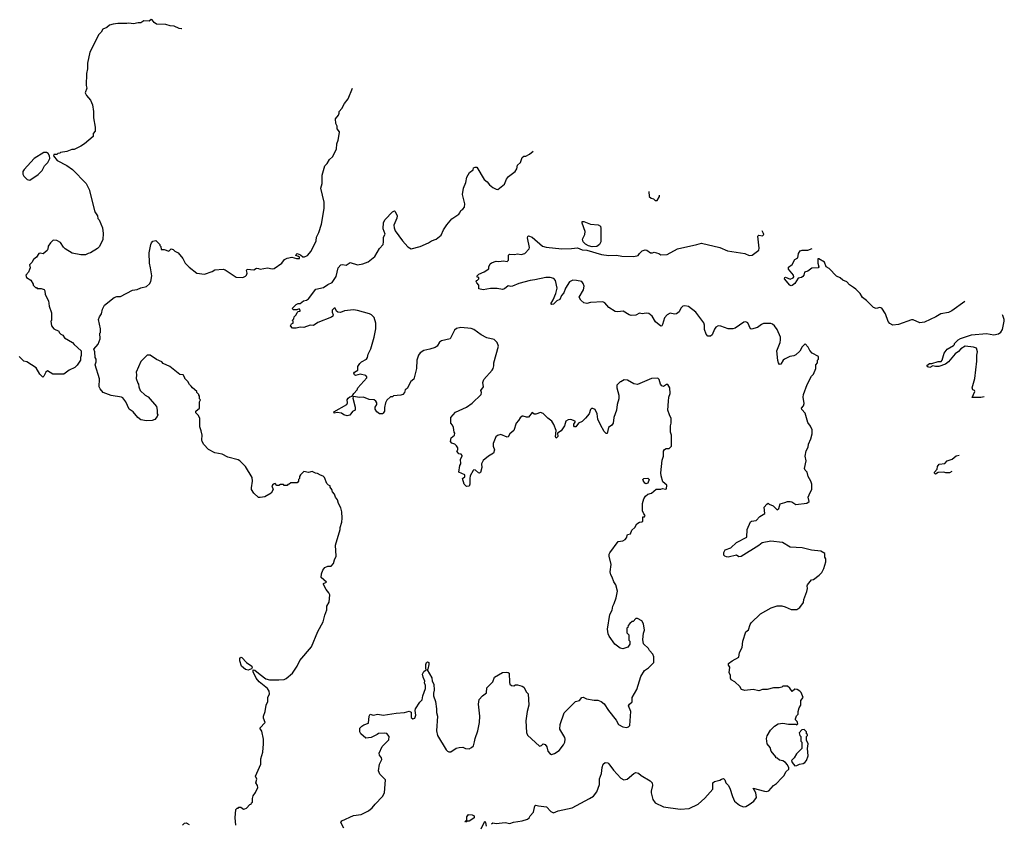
# Model space of a CAD drawing. Extents: x 2087054 to 2277909, y 548907 to 753496.
# Tile 410 of 444: x 2267264 to 2277909, y 663816 to 672507. Entities that reach past the tile are written whole.
import ezdxf

# ---------------------------------------------------------------- set-up
doc = ezdxf.new("R2010")
doc.units = 0

msp = doc.modelspace()

# ---------------------------------------------------------------- linework, layer by layer
at = {"layer": '0CON20XD'}
for points in [[(2269019, 672408), (2269015, 672407), (2268990, 672410), (2268936, 672436), (2268891, 672441), (2268845, 672454), (2268745, 672460), (2268718, 672475), (2268698, 672505), (2268685, 672507), (2268665, 672490), (2268606, 672494), (2268575, 672473), (2268545, 672473), (2268495, 672461), (2268445, 672470), (2268424, 672464), (2268325, 672466), (2268275, 672459), (2268234, 672446), (2268205, 672423), (2268162, 672405), (2268145, 672370), (2268120, 672345), (2268022, 672155), (2267998, 672035), (2267997, 671977), (2267988, 671925), (2267982, 671795), (2267990, 671765), (2267973, 671715), (2267985, 671688), (2268030, 671635), (2268052, 671585), (2268064, 671515), (2268062, 671445), (2268082, 671345), (2268079, 671301), (2268058, 671275), (2268060, 671245), (2267966, 671164), (2267925, 671138), (2267855, 671102), (2267828, 671102), (2267775, 671080), (2267705, 671070), (2267697, 671063), (2267675, 671060), (2267665, 671050), (2267635, 671050), (2267630, 671035), (2267670, 670985), (2267775, 670930), (2267836, 670886), (2267984, 670734), (2268015, 670670), (2268078, 670428), (2268107, 670387), (2268110, 670355), (2268122, 670342), (2268158, 670255), (2268168, 670195), (2268165, 670130), (2268126, 670054), (2268106, 670034), (2268030, 669985), (2268005, 669980), (2267975, 669962), (2267925, 669962), (2267833, 669983), (2267757, 670027), (2267737, 670047), (2267705, 670098), (2267665, 670120), (2267628, 670122), (2267597, 670093), (2267574, 670056), (2267569, 670025), (2267560, 670010), (2267517, 669973), (2267485, 669982), (2267472, 669978), (2267445, 669938), (2267412, 669915), (2267395, 669880), (2267370, 669855), (2267378, 669825), (2267372, 669805), (2267360, 669775), (2267330, 669745), (2267338, 669718), (2267385, 669690), (2267410, 669645), (2267410, 669635), (2267435, 669610), (2267445, 669610), (2267455, 669600), (2267495, 669600), (2267528, 669588), (2267536, 669575), (2267538, 669535), (2267577, 669467), (2267582, 669408), (2267610, 669335), (2267610, 669255), (2267600, 669245), (2267610, 669195), (2267635, 669162), (2267688, 669138), (2267690, 669125), (2267710, 669105), (2267730, 669095), (2267750, 669065), (2267836, 669016), (2267854, 668994), (2267930, 668925), (2267930, 668875), (2267920, 668855), (2267920, 668825), (2267885, 668770), (2267860, 668745), (2267800, 668715), (2267740, 668675), (2267624, 668674), (2267565, 668708), (2267548, 668695), (2267525, 668650), (2267515, 668642), (2267483, 668675), (2267443, 668743), (2267340, 668805), (2267310, 668815), (2267260, 668865)], [(2269601, 663795), (2269593, 663875), (2269602, 663965), (2269615, 663980), (2269625, 663980), (2269635, 663990), (2269655, 663990), (2269685, 663970), (2269697, 663973), (2269715, 663980), (2269752, 664018), (2269768, 664022), (2269772, 664038), (2269780, 664045), (2269780, 664085), (2269788, 664112), (2269815, 664150), (2269840, 664205), (2269837, 664225), (2269817, 664255), (2269827, 664295), (2269813, 664325), (2269872, 664455), (2269873, 664515), (2269893, 664585), (2269900, 664675), (2269900, 664725), (2269882, 664812), (2269862, 664845), (2269918, 664905), (2269902, 664952), (2269901, 664975), (2269918, 665025), (2269930, 665095), (2269946, 665134), (2269947, 665175), (2269964, 665215), (2269960, 665245), (2269945, 665273), (2269852, 665345), (2269820, 665385), (2269789, 665455), (2269790, 665475), (2269805, 665473), (2269864, 665425), (2269925, 665380), (2269965, 665369), (2270065, 665367), (2270125, 665372), (2270145, 665382), (2270215, 665440), (2270266, 665514), (2270294, 665576), (2270418, 665725), (2270489, 665891), (2270547, 665995), (2270564, 666066), (2270586, 666124), (2270586, 666165), (2270611, 666209), (2270616, 666286), (2270608, 666308), (2270578, 666345), (2270548, 666398), (2270550, 666410), (2270580, 666425), (2270522, 666475), (2270527, 666513), (2270543, 666555), (2270565, 666582), (2270595, 666597), (2270632, 666598), (2270658, 666625), (2270667, 666665), (2270687, 666705), (2270680, 666825), (2270728, 666995), (2270728, 667015), (2270746, 667074), (2270752, 667115), (2270748, 667185), (2270737, 667227), (2270712, 667275), (2270702, 667315), (2270680, 667345), (2270668, 667375), (2270645, 667400), (2270640, 667425), (2270622, 667452), (2270620, 667465), (2270602, 667472), (2270585, 667490), (2270560, 667555), (2270545, 667570), (2270515, 667580), (2270485, 667600), (2270463, 667603), (2270425, 667620), (2270385, 667610), (2270335, 667620), (2270300, 667585), (2270290, 667565), (2270290, 667545), (2270280, 667535), (2270280, 667515), (2270265, 667500), (2270195, 667500), (2270178, 667482), (2270165, 667480), (2270155, 667470), (2270125, 667470), (2270115, 667480), (2270085, 667480), (2270065, 667470), (2270045, 667470), (2270025, 667490), (2270015, 667488), (2270005, 667483), (2269992, 667465), (2270003, 667425), (2269983, 667387), (2269915, 667347), (2269865, 667339), (2269845, 667341), (2269794, 667385), (2269771, 667425), (2269769, 667445), (2269781, 667515), (2269779, 667555), (2269704, 667675), (2269646, 667735), (2269625, 667746), (2269515, 667777), (2269455, 667808), (2269375, 667822), (2269305, 667858), (2269254, 667914), (2269238, 667945), (2269232, 667965), (2269238, 668015), (2269225, 668060), (2269212, 668105), (2269212, 668195), (2269198, 668225), (2269170, 668255), (2269170, 668275), (2269210, 668305), (2269210, 668375), (2269220, 668395), (2269210, 668405), (2269210, 668435), (2269200, 668445), (2269200, 668455), (2269180, 668475), (2269180, 668485), (2269134, 668524), (2269120, 668545), (2269101, 668561), (2269083, 668593), (2269050, 668625), (2269050, 668635), (2269030, 668665), (2268995, 668670), (2268887, 668757), (2268815, 668790), (2268800, 668805), (2268743, 668833), (2268675, 668880), (2268642, 668878), (2268575, 668810), (2268522, 668695), (2268528, 668665), (2268522, 668625), (2268540, 668575), (2268550, 668565), (2268552, 668535), (2268568, 668495), (2268620, 668445), (2268655, 668430), (2268742, 668322), (2268752, 668285), (2268750, 668245), (2268758, 668235), (2268750, 668215), (2268725, 668182), (2268695, 668172), (2268635, 668168), (2268575, 668180), (2268540, 668205), (2268490, 668265), (2268448, 668295), (2268412, 668375), (2268378, 668418), (2268365, 668426), (2268255, 668443), (2268168, 668475), (2268133, 668513), (2268122, 668538), (2268127, 668623), (2268080, 668775), (2268090, 668805), (2268090, 668835), (2268082, 668855), (2268078, 668915), (2268067, 668945), (2268111, 668999), (2268136, 669054), (2268132, 669115), (2268138, 669125), (2268137, 669163), (2268117, 669265), (2268126, 669294), (2268149, 669325), (2268159, 669375), (2268181, 669419), (2268285, 669503), (2268315, 669512), (2268356, 669514), (2268485, 669582), (2268535, 669588), (2268575, 669608), (2268635, 669622), (2268669, 669651), (2268682, 669675), (2268692, 669735), (2268680, 669825), (2268667, 669875), (2268664, 669984), (2268683, 670077), (2268690, 670095), (2268705, 670110), (2268735, 670120), (2268748, 670108), (2268780, 670075), (2268780, 670065), (2268790, 670055), (2268795, 670020), (2268825, 670020), (2268875, 670002), (2268903, 670027), (2268925, 670022), (2268943, 670003), (2268976, 669986), (2269029, 669925), (2269043, 669897), (2269054, 669874), (2269095, 669829), (2269180, 669765), (2269264, 669756), (2269346, 669784), (2269375, 669802), (2269465, 669810), (2269485, 669803), (2269603, 669723), (2269675, 669718), (2269707, 669733), (2269717, 669745), (2269723, 669765), (2269718, 669795), (2269725, 669808), (2269795, 669800), (2269825, 669818), (2269845, 669817), (2269865, 669808), (2269945, 669823), (2269995, 669814), (2270015, 669816), (2270098, 669872), (2270128, 669912), (2270155, 669929), (2270205, 669937), (2270257, 669923), (2270290, 669925), (2270288, 669938), (2270280, 669945), (2270250, 669955), (2270252, 669968), (2270265, 669978), (2270300, 669965), (2270325, 669942), (2270345, 669943), (2270375, 669957), (2270414, 670005), (2270469, 670115), (2270474, 670155), (2270500, 670205), (2270526, 670295), (2270557, 670465), (2270556, 670535), (2270520, 670685), (2270536, 670735), (2270534, 670825), (2270562, 670925), (2270588, 670952), (2270614, 670996), (2270647, 671025), (2270688, 671105), (2270692, 671165), (2270708, 671205), (2270723, 671285), (2270722, 671295), (2270698, 671325), (2270698, 671355), (2270682, 671385), (2270678, 671435), (2270710, 671475), (2270720, 671495), (2270720, 671515), (2270748, 671545), (2270775, 671600), (2270815, 671650), (2270862, 671765)], [(2267375, 670772), (2267465, 670832), (2267508, 670875), (2267532, 670925), (2267569, 670961), (2267590, 671005), (2267586, 671036), (2267571, 671061), (2267555, 671070), (2267525, 671070), (2267420, 671005), (2267312, 670885), (2267300, 670865), (2267300, 670835), (2267310, 670815), (2267345, 670780), (2267375, 670772)], [(2272737, 664923), (2272743, 664797), (2272755, 664770), (2272885, 664652), (2272905, 664658), (2272925, 664677), (2272945, 664670), (2272963, 664645), (2272976, 664595), (2272995, 664572), (2273015, 664562), (2273047, 664573), (2273095, 664602), (2273142, 664665), (2273158, 664695), (2273162, 664725), (2273157, 664745), (2273103, 664835), (2273107, 664885), (2273149, 665011), (2273275, 665132), (2273315, 665143), (2273343, 665175), (2273355, 665179), (2273394, 665164), (2273475, 665149), (2273515, 665148), (2273552, 665135), (2273585, 665108), (2273629, 665035), (2273712, 664932), (2273740, 664885), (2273785, 664858), (2273825, 664852), (2273845, 664860), (2273860, 664875), (2273870, 665025), (2273847, 665085), (2273856, 665104), (2273885, 665130), (2273887, 665175), (2273937, 665265), (2273980, 665405), (2274021, 665469), (2274063, 665497), (2274120, 665555), (2274120, 665615), (2274110, 665645), (2274074, 665684), (2274062, 665705), (2274008, 665758), (2274000, 665805), (2274008, 665872), (2274020, 665905), (2274010, 665975), (2273990, 666005), (2273945, 666032), (2273925, 666030), (2273895, 666000), (2273885, 666000), (2273862, 665978), (2273843, 665957), (2273840, 665935), (2273830, 665925), (2273830, 665875), (2273850, 665855), (2273850, 665795), (2273860, 665785), (2273860, 665755), (2273838, 665722), (2273785, 665702), (2273755, 665712), (2273698, 665755), (2273639, 665839), (2273628, 665865), (2273620, 665915), (2273643, 666075), (2273669, 666121), (2273676, 666164), (2273693, 666195), (2273712, 666255), (2273726, 666325), (2273710, 666395), (2273686, 666426), (2273668, 666478), (2273654, 666504), (2273648, 666535), (2273659, 666615), (2273638, 666705), (2273638, 666725), (2273645, 666740), (2273734, 666865), (2273785, 666870), (2273811, 666885), (2273826, 666905), (2273835, 666938), (2273868, 666945), (2273884, 666986), (2273914, 667016), (2273938, 667055), (2273965, 667072), (2273990, 667075), (2274000, 667085), (2274000, 667130), (2274018, 667132), (2274028, 667145), (2274012, 667162), (2273997, 667197), (2273998, 667275), (2274011, 667325), (2274030, 667355), (2274055, 667377), (2274095, 667387), (2274145, 667430), (2274195, 667430), (2274215, 667438), (2274245, 667430), (2274258, 667435), (2274262, 667472), (2274218, 667508), (2274199, 667575), (2274197, 667605), (2274212, 667745), (2274223, 667785), (2274225, 667840), (2274235, 667858), (2274255, 667870), (2274285, 667870), (2274310, 667895), (2274312, 668015), (2274302, 668045), (2274300, 668115), (2274308, 668145), (2274308, 668195), (2274288, 668235), (2274273, 668285), (2274277, 668383), (2274284, 668426), (2274298, 668465), (2274292, 668525), (2274272, 668562), (2274258, 668562), (2274225, 668541), (2274208, 668548), (2274194, 668565), (2274179, 668615), (2274165, 668630), (2274095, 668627), (2273945, 668562), (2273905, 668568), (2273835, 668608), (2273798, 668612), (2273765, 668590), (2273755, 668590), (2273720, 668555), (2273720, 668525), (2273741, 668445), (2273741, 668405), (2273724, 668345), (2273716, 668284), (2273687, 668205), (2273682, 668145), (2273665, 668122), (2273630, 668095), (2273615, 668030), (2273605, 668030), (2273585, 668052), (2273544, 668124), (2273513, 668185), (2273508, 668245), (2273485, 668290), (2273462, 668302), (2273448, 668302), (2273435, 668290), (2273420, 668245), (2273383, 668197), (2273345, 668162), (2273307, 668143), (2273278, 668105), (2273262, 668102), (2273254, 668114), (2273256, 668134), (2273270, 668155), (2273268, 668165), (2273223, 668183), (2273195, 668180), (2273170, 668165), (2273155, 668113), (2273120, 668060), (2273080, 668035), (2273082, 667998), (2273065, 667982), (2273058, 667995), (2273063, 668065), (2273040, 668130), (2273018, 668165), (2272975, 668198), (2272925, 668248), (2272895, 668258), (2272845, 668240), (2272825, 668240), (2272805, 668258), (2272765, 668210), (2272745, 668208), (2272709, 668219), (2272695, 668218), (2272675, 668202), (2272658, 668172), (2272633, 668145), (2272608, 668065), (2272565, 668028), (2272546, 667994), (2272535, 667992), (2272465, 668020), (2272429, 668011), (2272412, 667995), (2272384, 667925), (2272384, 667894), (2272396, 667855), (2272385, 667818), (2272332, 667788), (2272275, 667738), (2272257, 667705), (2272259, 667665), (2272245, 667610), (2272235, 667604), (2272225, 667606), (2272194, 667634), (2272175, 667638), (2272167, 667633), (2272136, 667574), (2272130, 667545), (2272131, 667485), (2272125, 667463), (2272095, 667459), (2272069, 667485), (2272050, 667545), (2272076, 667564), (2272077, 667585), (2272013, 667613), (2272023, 667685), (2272032, 667705), (2272030, 667755), (2272048, 667785), (2272048, 667795), (2272038, 667808), (2272013, 667813), (2272000, 667825), (2271990, 667845), (2272000, 667855), (2272000, 667875), (2271985, 667900), (2271970, 667915), (2271935, 667927), (2271923, 667945), (2271930, 667985), (2271966, 668014), (2271970, 668035), (2271960, 668045), (2271953, 668095), (2271942, 668122), (2271924, 668144), (2271924, 668206), (2271975, 668261), (2272094, 668316), (2272155, 668359), (2272254, 668455), (2272256, 668474), (2272250, 668495), (2272278, 668535), (2272273, 668585), (2272284, 668616), (2272373, 668715), (2272384, 668735), (2272391, 668765), (2272389, 668795), (2272440, 668975), (2272428, 669015), (2272395, 669050), (2272315, 669068), (2272255, 669098), (2272175, 669157), (2272145, 669166), (2272035, 669179), (2271985, 669168), (2271965, 669150), (2271920, 669055), (2271825, 669033), (2271802, 669018), (2271777, 668975), (2271755, 668960), (2271698, 668942), (2271635, 668931), (2271594, 668905), (2271575, 668878), (2271558, 668825), (2271556, 668734), (2271525, 668620), (2271492, 668595), (2271455, 668520), (2271432, 668505), (2271423, 668475), (2271408, 668455), (2271384, 668446), (2271305, 668440), (2271295, 668430), (2271275, 668430), (2271235, 668393), (2271219, 668365), (2271207, 668313), (2271209, 668275), (2271195, 668250), (2271185, 668244), (2271154, 668244), (2271125, 668266), (2271109, 668295), (2271106, 668315), (2271124, 668346), (2271127, 668365), (2271115, 668383), (2271098, 668395), (2271042, 668398), (2270983, 668423), (2270935, 668422), (2270877, 668433), (2270870, 668430), (2270866, 668415), (2270890, 668315), (2270890, 668285), (2270862, 668268), (2270835, 668231), (2270805, 668221), (2270770, 668235), (2270745, 668253), (2270695, 668258), (2270665, 668250), (2270660, 668265), (2270802, 668345), (2270808, 668365), (2270806, 668395), (2270815, 668413), (2270835, 668429), (2270860, 668435), (2270877, 668465), (2270913, 668505), (2270920, 668525), (2271016, 668635), (2271016, 668646), (2271005, 668660), (2270945, 668672), (2270895, 668660), (2270883, 668665), (2270877, 668685), (2270884, 668696), (2270920, 668715), (2270921, 668755), (2270942, 668788), (2270960, 668805), (2271015, 668834), (2271025, 668852), (2271031, 668889), (2271062, 668948), (2271096, 669075), (2271116, 669165), (2271116, 669225), (2271096, 669285), (2271069, 669315), (2271045, 669326), (2270915, 669362), (2270875, 669368), (2270775, 669357), (2270731, 669341), (2270703, 669345), (2270691, 669355), (2270675, 669388), (2270665, 669388), (2270644, 669365), (2270642, 669342), (2270654, 669315), (2270649, 669301), (2270635, 669289), (2270488, 669232), (2270440, 669200), (2270405, 669202), (2270335, 669179), (2270295, 669183), (2270255, 669170), (2270215, 669172), (2270192, 669195), (2270202, 669218), (2270220, 669225), (2270220, 669245), (2270210, 669255), (2270227, 669273), (2270232, 669295), (2270252, 669315), (2270265, 669340), (2270275, 669350), (2270296, 669354), (2270298, 669365), (2270285, 669380), (2270262, 669368), (2270245, 669368), (2270225, 669370), (2270210, 669385), (2270255, 669428), (2270275, 669438), (2270295, 669438), (2270333, 669467), (2270365, 669472), (2270385, 669488), (2270466, 669594), (2270549, 669611), (2270595, 669642), (2270644, 669666), (2270685, 669728), (2270706, 669824), (2270736, 669854), (2270755, 669859), (2270795, 669853), (2270838, 669882), (2270915, 669856), (2270975, 669868), (2271031, 669889), (2271105, 669944), (2271156, 670034), (2271193, 670077), (2271199, 670105), (2271196, 670155), (2271214, 670186), (2271194, 670245), (2271198, 670315), (2271214, 670345), (2271295, 670430), (2271315, 670438), (2271325, 670432), (2271344, 670386), (2271340, 670360), (2271311, 670285), (2271312, 670255), (2271324, 670225), (2271404, 670115), (2271462, 670052), (2271495, 670028), (2271595, 670054), (2271685, 670094), (2271715, 670116), (2271767, 670133), (2271820, 670175), (2271847, 670235), (2271882, 670288), (2271937, 670353), (2272012, 670405), (2272023, 670417), (2272032, 670445), (2272055, 670458), (2272075, 670480), (2272077, 670515), (2272050, 670615), (2272061, 670685), (2272088, 670745), (2272099, 670805), (2272128, 670855), (2272166, 670884), (2272170, 670905), (2272187, 670913), (2272205, 670912), (2272285, 670778), (2272318, 670755), (2272342, 670722), (2272381, 670691), (2272415, 670673), (2272435, 670670), (2272505, 670727), (2272529, 670781), (2272550, 670810), (2272620, 670865), (2272640, 670895), (2272646, 670935), (2272677, 670963), (2272698, 671015), (2272715, 671030), (2272735, 671030), (2272775, 671052), (2272814, 671085)], [(2274067, 670648), (2274070, 670595), (2274090, 670575), (2274115, 670570), (2274135, 670550), (2274155, 670550), (2274181, 670595), (2274183, 670608)], [(2273455, 670052), (2273415, 670061), (2273380, 670080), (2273356, 670105), (2273349, 670135), (2273373, 670185), (2273379, 670215), (2273347, 670305), (2273344, 670326), (2273365, 670324), (2273435, 670296), (2273519, 670289), (2273543, 670273), (2273548, 670248), (2273546, 670104), (2273534, 670075), (2273505, 670054), (2273455, 670052)], [(2273285, 669688), (2273245, 669689), (2273209, 669671), (2273164, 669605), (2273146, 669554), (2273122, 669525), (2273105, 669481), (2273073, 669467), (2273035, 669432), (2273015, 669428), (2273008, 669435), (2273033, 669477), (2273060, 669545), (2273076, 669605), (2273058, 669688), (2273038, 669708), (2272999, 669719), (2272952, 669718), (2272835, 669693), (2272785, 669688), (2272660, 669655), (2272594, 669624), (2272575, 669621), (2272545, 669630), (2272505, 669596), (2272485, 669589), (2272425, 669599), (2272355, 669601), (2272275, 669584), (2272230, 669595), (2272230, 669635), (2272205, 669660), (2272200, 669675), (2272202, 669688), (2272215, 669690), (2272230, 669705), (2272228, 669718), (2272212, 669722), (2272210, 669735), (2272230, 669755), (2272285, 669780), (2272337, 669813), (2272338, 669835), (2272352, 669865), (2272365, 669877), (2272415, 669894), (2272445, 669890), (2272495, 669898), (2272535, 669890), (2272548, 669905), (2272550, 669960), (2272559, 669971), (2272615, 669969), (2272645, 669976), (2272685, 669968), (2272725, 669977), (2272771, 670029), (2272776, 670044), (2272754, 670146), (2272757, 670163), (2272765, 670168), (2272806, 670156), (2272915, 670058), (2272955, 670047), (2273125, 670027), (2273229, 670031), (2273295, 670041), (2273345, 670017), (2273395, 670014), (2273555, 669968), (2273635, 669957), (2273715, 669960), (2273775, 669950), (2273904, 669944), (2273950, 669955), (2273965, 669977), (2273995, 670006), (2274025, 670019), (2274045, 670014), (2274085, 669987), (2274105, 669986), (2274125, 669994), (2274175, 669979), (2274195, 669962), (2274265, 669967), (2274375, 670030), (2274585, 670074), (2274635, 670091), (2274835, 670042), (2274916, 670006), (2275105, 669978), (2275150, 669955), (2275185, 669959), (2275254, 670016), (2275259, 670035), (2275246, 670165), (2275255, 670178), (2275295, 670170), (2275308, 670182), (2275307, 670195), (2275290, 670222)], [(2277482, 669458), (2277341, 669359), (2277305, 669341), (2277223, 669325), (2277168, 669292), (2277045, 669236), (2276995, 669228), (2276925, 669260), (2276905, 669262), (2276765, 669209), (2276705, 669202), (2276672, 669222), (2276653, 669243), (2276624, 669325), (2276585, 669386), (2276565, 669393), (2276525, 669385), (2276496, 669395), (2276420, 669470), (2276375, 669503), (2276350, 669545), (2276305, 669591), (2276279, 669609), (2276235, 669640), (2276205, 669671), (2276165, 669690), (2276135, 669716), (2276095, 669732), (2276017, 669817), (2275983, 669835), (2275964, 669885), (2275905, 669920), (2275895, 669920), (2275894, 669915), (2275894, 669875), (2275903, 669835), (2275898, 669825), (2275829, 669821), (2275785, 669786), (2275748, 669775), (2275741, 669745), (2275730, 669730), (2275715, 669720), (2275679, 669711), (2275643, 669655), (2275615, 669631), (2275605, 669629), (2275591, 669635), (2275534, 669705), (2275535, 669720), (2275545, 669722), (2275595, 669702), (2275628, 669715), (2275633, 669727), (2275630, 669745), (2275575, 669810), (2275575, 669830), (2275615, 669858), (2275645, 669913), (2275678, 669932), (2275685, 669980), (2275703, 670007), (2275725, 670014), (2275785, 670014), (2275831, 670033)], [(2272365, 663812), (2272378, 663822), (2272415, 663816), (2272514, 663824), (2272565, 663814), (2272602, 663828), (2272695, 663844), (2272755, 663862), (2272772, 663875), (2272784, 663896), (2272821, 663935), (2272833, 664005), (2272845, 664012), (2272874, 664004), (2272958, 663995), (2273005, 663943), (2273035, 663931), (2273085, 663952), (2273238, 663985), (2273425, 664084), (2273469, 664111), (2273505, 664156), (2273531, 664235), (2273534, 664296), (2273553, 664355), (2273560, 664420), (2273572, 664455), (2273595, 664474), (2273622, 664472), (2273635, 664460), (2273685, 664391), (2273764, 664304), (2273795, 664288), (2273832, 664292), (2273905, 664356), (2273926, 664364), (2273955, 664357), (2273983, 664333), (2274081, 664275), (2274101, 664255), (2274107, 664225), (2274090, 664165), (2274091, 664145), (2274108, 664075), (2274135, 664036), (2274225, 663996), (2274405, 663970), (2274503, 663977), (2274598, 664022), (2274673, 664087), (2274758, 664185), (2274758, 664255), (2274775, 664267), (2274835, 664282), (2274850, 664295), (2274875, 664302), (2274888, 664288), (2274900, 664255), (2274925, 664230), (2274943, 664195), (2274969, 664105), (2274994, 664054), (2275045, 664011), (2275085, 663994), (2275115, 663999), (2275151, 664020), (2275202, 664055), (2275230, 664095), (2275224, 664145), (2275195, 664198), (2275316, 664164), (2275339, 664161), (2275363, 664167), (2275414, 664226), (2275445, 664247), (2275502, 664305), (2275528, 664335), (2275547, 664373), (2275578, 664402), (2275579, 664415), (2275565, 664448), (2275542, 664475), (2275515, 664493), (2275478, 664498), (2275455, 664520), (2275440, 664525), (2275440, 664535), (2275390, 664595), (2275378, 664635), (2275347, 664675), (2275337, 664735), (2275346, 664764), (2275382, 664825), (2275424, 664866), (2275465, 664892), (2275515, 664900), (2275575, 664888), (2275655, 664890), (2275665, 664880), (2275678, 664892), (2275668, 664918), (2275650, 664935), (2275650, 664945), (2275663, 664977), (2275680, 664995), (2275680, 665025), (2275690, 665065), (2275708, 665095), (2275710, 665145), (2275733, 665177), (2275712, 665232), (2275700, 665245), (2275670, 665265), (2275645, 665268), (2275615, 665240), (2275589, 665279), (2275565, 665300), (2275515, 665300), (2275505, 665290), (2275475, 665282), (2275415, 665280), (2275345, 665262), (2275295, 665262), (2275255, 665250), (2275195, 665263), (2275105, 665252), (2275068, 665265), (2275050, 665295), (2274996, 665346), (2274957, 665367), (2274950, 665385), (2274949, 665419), (2274933, 665445), (2274942, 665505), (2274928, 665528), (2274928, 665545), (2274968, 665575), (2275038, 665612), (2275047, 665665), (2275074, 665716), (2275081, 665785), (2275114, 665886), (2275145, 665910), (2275160, 665965), (2275173, 665985), (2275275, 666082), (2275390, 666145), (2275455, 666168), (2275505, 666168), (2275539, 666159), (2275605, 666128), (2275665, 666128), (2275699, 666151), (2275738, 666205), (2275742, 666235), (2275776, 666324), (2275782, 666355), (2275778, 666385), (2275782, 666395), (2275825, 666448), (2275845, 666452), (2275909, 666501), (2275935, 666530), (2275957, 666573), (2275978, 666645), (2275978, 666675), (2275970, 666695), (2275970, 666735), (2275925, 666758), (2275825, 666770), (2275725, 666797), (2275595, 666801), (2275512, 666852), (2275385, 666869), (2275292, 666848), (2275255, 666820), (2275065, 666702), (2275038, 666698), (2275015, 666717), (2274925, 666696), (2274905, 666697), (2274888, 666705), (2274878, 666715), (2274877, 666745), (2274893, 666775), (2274951, 666795), (2275015, 666852), (2275125, 666911), (2275131, 666995), (2275164, 667076), (2275175, 667083), (2275225, 667090), (2275265, 667133), (2275322, 667165), (2275312, 667235), (2275341, 667269), (2275355, 667278), (2275366, 667266), (2275411, 667251), (2275455, 667208), (2275471, 667219), (2275485, 667272), (2275536, 667284), (2275565, 667297), (2275595, 667298), (2275612, 667292), (2275655, 667263), (2275775, 667277), (2275798, 667295), (2275790, 667345), (2275810, 667395), (2275830, 667425), (2275828, 667485), (2275817, 667517), (2275788, 667568), (2275778, 667615), (2275758, 667635), (2275748, 667655), (2275768, 667735), (2275758, 667785), (2275768, 667845), (2275788, 667885), (2275794, 667916), (2275817, 667973), (2275832, 668028), (2275832, 668072), (2275815, 668110), (2275785, 668150), (2275755, 668250), (2275722, 668292), (2275718, 668305), (2275738, 668332), (2275747, 668355), (2275733, 668425), (2275738, 668455), (2275779, 668561), (2275825, 668650), (2275848, 668675), (2275870, 668735), (2275870, 668775), (2275890, 668795), (2275890, 668825), (2275900, 668835), (2275900, 668865), (2275831, 668901), (2275805, 668930), (2275790, 668965), (2275755, 669000), (2275725, 668970), (2275697, 668923), (2275655, 668882), (2275635, 668872), (2275590, 668865), (2275534, 668836), (2275517, 668823), (2275495, 668782), (2275478, 668778), (2275468, 668795), (2275462, 668822), (2275449, 668925), (2275486, 669015), (2275491, 669045), (2275488, 669075), (2275454, 669155), (2275425, 669197), (2275404, 669214), (2275385, 669220), (2275305, 669221), (2275285, 669212), (2275241, 669179), (2275175, 669160), (2275164, 669164), (2275135, 669230), (2275115, 669241), (2275095, 669234), (2274999, 669171), (2274975, 669162), (2274925, 669165), (2274845, 669194), (2274815, 669197), (2274790, 669180), (2274775, 669160), (2274752, 669098), (2274734, 669086), (2274705, 669083), (2274686, 669105), (2274669, 669155), (2274668, 669205), (2274660, 669230), (2274575, 669345), (2274495, 669406), (2274455, 669414), (2274435, 669409), (2274412, 669388), (2274394, 669346), (2274364, 669326), (2274345, 669321), (2274295, 669332), (2274266, 669315), (2274235, 669281), (2274215, 669212), (2274205, 669197), (2274195, 669193), (2274140, 669240), (2274101, 669301), (2274065, 669330), (2274036, 669334), (2273995, 669326), (2273965, 669332), (2273925, 669310), (2273875, 669309), (2273854, 669314), (2273790, 669355), (2273732, 669348), (2273702, 669352), (2273635, 669396), (2273591, 669445), (2273568, 669455), (2273435, 669449), (2273395, 669436), (2273365, 669445), (2273330, 669475), (2273312, 669505), (2273359, 669585), (2273366, 669625), (2273357, 669655), (2273343, 669675), (2273285, 669688)], [(2277691, 668428), (2277655, 668421), (2277562, 668422), (2277590, 668485), (2277588, 668498), (2277570, 668505), (2277562, 668525), (2277591, 668625), (2277614, 668815), (2277612, 668878), (2277618, 668915), (2277608, 668955), (2277575, 668966), (2277485, 668976), (2277441, 668949), (2277415, 668919), (2277378, 668892), (2277307, 668805), (2277275, 668780), (2277203, 668757), (2277165, 668756), (2277137, 668763), (2277105, 668747), (2277082, 668752), (2277073, 668767), (2277101, 668789), (2277125, 668788), (2277195, 668810), (2277228, 668812), (2277237, 668823), (2277259, 668901), (2277292, 668945), (2277360, 668985), (2277370, 668995), (2277370, 669005), (2277410, 669045), (2277435, 669058), (2277555, 669099), (2277715, 669113), (2277795, 669097), (2277845, 669110), (2277872, 669128), (2277889, 669155), (2277909, 669245), (2277909, 669265), (2277895, 669308), (2277890, 669315)], [(2277343, 667619), (2277315, 667606), (2277276, 667606), (2277255, 667614), (2277195, 667610), (2277165, 667592), (2277155, 667602), (2277156, 667615), (2277183, 667645), (2277188, 667675), (2277205, 667699), (2277265, 667707), (2277293, 667737), (2277347, 667753), (2277389, 667791), (2277420, 667797)], [(2274035, 667487), (2274022, 667495), (2274004, 667524), (2274003, 667535), (2274012, 667545), (2274055, 667547), (2274070, 667535), (2274055, 667493), (2274035, 667487)], [(2269735, 665474), (2269705, 665478), (2269663, 665515), (2269643, 665575), (2269645, 665600), (2269655, 665612), (2269665, 665610), (2269716, 665556), (2269773, 665515), (2269778, 665502), (2269772, 665488), (2269735, 665474)], [(2270767, 663765), (2270738, 663825), (2270746, 663844), (2270875, 663899), (2270957, 663913), (2271037, 663953), (2271076, 663984), (2271106, 664024), (2271188, 664105), (2271208, 664145), (2271218, 664285), (2271157, 664347), (2271143, 664385), (2271153, 664455), (2271180, 664505), (2271177, 664525), (2271154, 664554), (2271150, 664575), (2271182, 664648), (2271255, 664720), (2271258, 664755), (2271235, 664788), (2271205, 664792), (2271145, 664788), (2271130, 664775), (2271065, 664746), (2271005, 664736), (2270952, 664785), (2270943, 664805), (2270942, 664845), (2270965, 664868), (2270985, 664883), (2271035, 664900), (2271044, 664976), (2271052, 664998), (2271085, 664984), (2271135, 664996), (2271195, 664987), (2271335, 665009), (2271426, 665014), (2271475, 665030), (2271497, 665017), (2271495, 664962), (2271515, 664947), (2271535, 664952), (2271546, 664985), (2271540, 665035), (2271544, 665055), (2271590, 665125), (2271617, 665153), (2271624, 665195), (2271650, 665275), (2271651, 665305), (2271641, 665335), (2271644, 665355), (2271626, 665395), (2271621, 665429), (2271635, 665457), (2271660, 665475), (2271654, 665494), (2271654, 665535), (2271664, 665556), (2271675, 665562), (2271686, 665555), (2271689, 665535), (2271677, 665483), (2271670, 665475), (2271720, 665390), (2271723, 665353), (2271740, 665320), (2271744, 665256), (2271737, 665225), (2271738, 665195), (2271758, 665132), (2271770, 665055), (2271770, 665015), (2271780, 664975), (2271771, 664815), (2271781, 664765), (2271875, 664610), (2271890, 664595), (2271905, 664590), (2271925, 664588), (2271982, 664628), (2272017, 664637), (2272055, 664638), (2272084, 664624), (2272125, 664622), (2272150, 664635), (2272170, 664655), (2272183, 664697), (2272187, 664735), (2272217, 664815), (2272237, 664905), (2272240, 664975), (2272226, 665105), (2272231, 665155), (2272267, 665195), (2272311, 665229), (2272315, 665280), (2272378, 665345), (2272398, 665395), (2272485, 665448), (2272525, 665450), (2272547, 665447), (2272555, 665440), (2272558, 665338), (2272565, 665320), (2272580, 665305), (2272605, 665302), (2272625, 665312), (2272645, 665312), (2272695, 665300), (2272715, 665288), (2272743, 665235), (2272762, 665215), (2272767, 665095), (2272750, 665025), (2272737, 664923)], [(2275645, 664438), (2275665, 664442), (2275694, 664456), (2275735, 664463), (2275752, 664475), (2275770, 664495), (2275787, 664545), (2275782, 664625), (2275788, 664675), (2275770, 664715), (2275770, 664755), (2275780, 664765), (2275780, 664775), (2275770, 664785), (2275770, 664805), (2275745, 664830), (2275722, 664828), (2275690, 664795), (2275700, 664765), (2275710, 664755), (2275710, 664705), (2275720, 664695), (2275720, 664625), (2275661, 664569), (2275638, 664525), (2275608, 664495), (2275614, 664475), (2275645, 664438)], [(2269025, 663798), (2269045, 663818), (2269065, 663820), (2269095, 663802)], [(2272085, 663830), (2272082, 663835), (2272100, 663855), (2272100, 663885), (2272115, 663912), (2272155, 663908), (2272176, 663896), (2272176, 663875), (2272165, 663864), (2272125, 663840), (2272105, 663840), (2272095, 663832), (2272085, 663830)], [(2272254, 663755), (2272292, 663838), (2272302, 663825), (2272306, 663786)]]:
    msp.add_lwpolyline(points, dxfattribs=at)

doc.saveas('drawing.dxf')
